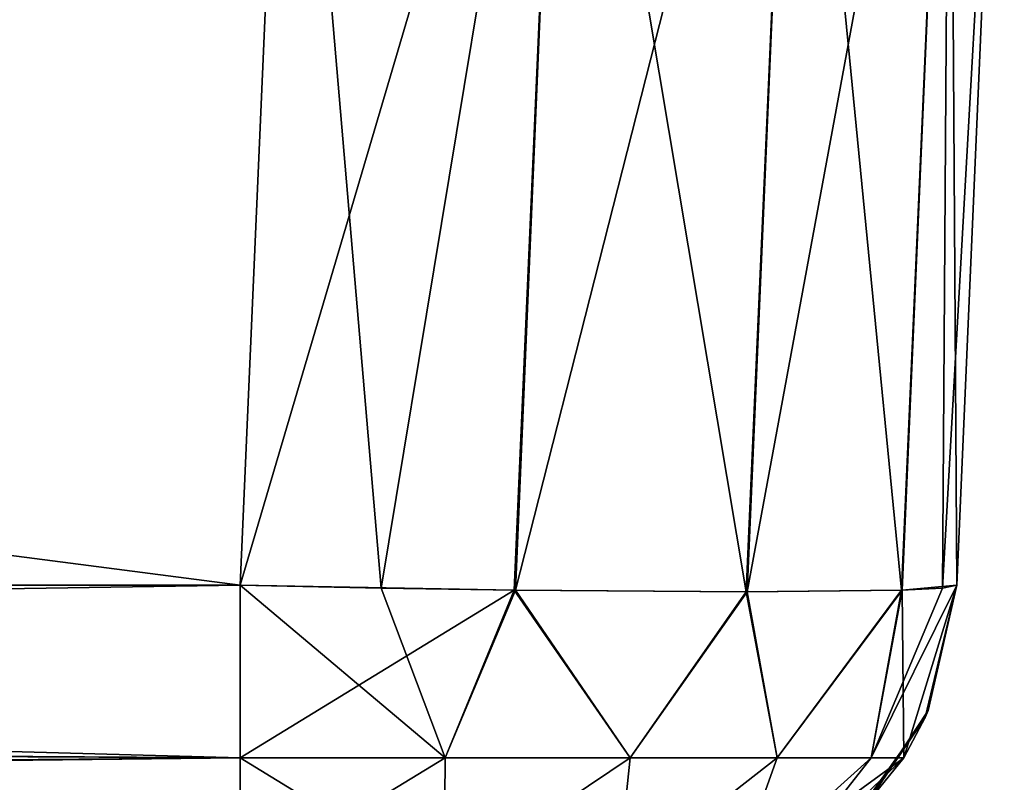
# Model space of a CAD drawing. Header units: millimetres. Extents: x -125 to 125, y -4 to 53.
# Tile 395 of 446: x 123.53 to 124.9, y -1.8 to -0.73. Entities that reach past the tile are written whole.
import ezdxf

# ---------------------------------------------------------------- set-up
doc = ezdxf.new("R2010")
doc.units = ezdxf.units.MM
doc.header["$LTSCALE"] = 65.185185
for name, color, linetype in [('11', 7, 'CONTINUOUS'), ('12', 7, 'CONTINUOUS'), ('13', 7, 'CONTINUOUS'), ('14', 7, 'CONTINUOUS'), ('18', 7, 'CONTINUOUS'), ('19', 7, 'CONTINUOUS'), ('4', 7, 'CONTINUOUS'), ('6', 7, 'CONTINUOUS'), ('7', 7, 'CONTINUOUS'), ('8', 7, 'CONTINUOUS')]:
    doc.layers.add(name, color=color, linetype=linetype)

msp = doc.modelspace()

# ---------------------------------------------------------------- linework, layer by layer
at = {"layer": '11', "color": 7, "linetype": 'CONTINUOUS'}
for points in [[(123.901, 0, -124.9), (124.2835, 0, -124.8239), (123.8345, -1.5218, -124.8336), (123.901, 0, -124.9)], [(123.8345, -1.5218, -124.8336), (124.2835, 0, -124.8239), (124.2164, -1.5285, -124.7574), (123.8345, -1.5218, -124.8336)], [(124.2164, -1.5285, -124.7574), (124.2835, 0, -124.8239), (124.5399, -1.5308, -124.5414), (124.2164, -1.5285, -124.7574)], [(124.2835, 0, -124.8239), (124.6075, 0, -124.6075), (124.5399, -1.5308, -124.5414), (124.2835, 0, -124.8239)], [(124.5399, -1.5308, -124.5414), (124.6075, 0, -124.6075), (124.7566, -1.5285, -124.2183), (124.5399, -1.5308, -124.5414)], [(124.6075, 0, -124.6075), (124.8239, 0, -124.2835), (124.7566, -1.5285, -124.2183), (124.6075, 0, -124.6075)], [(124.7566, -1.5285, -124.2183), (124.8239, 0, -124.2835), (124.8138, -1.5257, -124.0313), (124.7566, -1.5285, -124.2183)], [(124.8239, 0, -124.2835), (124.9, 0, -123.901), (124.8138, -1.5257, -124.0313), (124.8239, 0, -124.2835)], [(124.9, 0, -123.901), (124.8336, -1.5218, -123.8345), (124.8138, -1.5257, -124.0313), (124.9, 0, -123.901)]]:
    msp.add_3dface(points, dxfattribs=at)
at = {"layer": '12', "color": 7, "linetype": 'CONTINUOUS'}
for points in [[(124.7597, -1.7623, -123.8345), (124.8336, -1.5218, -123.8345), (124.7895, -1.7064, -111.8999), (124.7597, -1.7623, -123.8345)], [(124.7895, -1.7064, 115.0836), (124.8336, -1.5218, 115.0836), (124.7597, -1.7623, 123.8345), (124.7895, -1.7064, 115.0836)], [(124.8336, -1.5218, 115.0836), (124.8336, -1.5218, 123.8345), (124.7597, -1.7623, 123.8345), (124.8336, -1.5218, 115.0836)], [(124.8336, -1.5218, -76.0604), (124.8336, -1.5218, -64.8657), (124.7895, -1.7064, -64.1139), (124.8336, -1.5218, -76.0604)], [(124.8336, -1.5218, -76.6595), (124.8336, -1.5218, -76.0604), (124.7895, -1.7064, -76.0604), (124.8336, -1.5218, -76.6595)], [(124.7895, -1.7064, -88.0069), (124.8336, -1.5218, -88.0069), (124.7895, -1.7064, -76.0604), (124.7895, -1.7064, -88.0069)], [(124.8336, -1.5218, -88.0069), (124.8336, -1.5218, -76.6595), (124.7895, -1.7064, -76.0604), (124.8336, -1.5218, -88.0069)], [(124.8336, -1.5218, -88.4532), (124.8336, -1.5218, -88.0069), (124.7895, -1.7064, -88.0069), (124.8336, -1.5218, -88.4532)], [(124.7895, -1.7064, -99.9534), (124.8336, -1.5218, -99.9534), (124.7895, -1.7064, -88.0069), (124.7895, -1.7064, -99.9534)], [(124.8336, -1.5218, -99.9534), (124.8336, -1.5218, -88.4532), (124.7895, -1.7064, -88.0069), (124.8336, -1.5218, -99.9534)], [(124.8336, -1.5218, -100.247), (124.8336, -1.5218, -99.9534), (124.7895, -1.7064, -99.9534), (124.8336, -1.5218, -100.247)], [(124.7895, -1.7064, -111.8999), (124.8336, -1.5218, -111.8999), (124.7895, -1.7064, -99.9534), (124.7895, -1.7064, -111.8999)], [(124.8336, -1.5218, -111.8999), (124.8336, -1.5218, -100.247), (124.7895, -1.7064, -99.9534), (124.8336, -1.5218, -111.8999)], [(124.8336, -1.5218, -112.0407), (124.8336, -1.5218, -111.8999), (124.7895, -1.7064, -111.8999), (124.8336, -1.5218, -112.0407)], [(124.8336, -1.5218, -17.6906), (124.8336, -1.5218, -16.3279), (124.7895, -1.7064, -16.3279), (124.8336, -1.5218, -17.6906)], [(124.7895, -1.7064, -28.2744), (124.8336, -1.5218, -28.2744), (124.7895, -1.7064, -16.3279), (124.7895, -1.7064, -28.2744)], [(124.8336, -1.5218, -28.2744), (124.8336, -1.5218, -17.6906), (124.7895, -1.7064, -16.3279), (124.8336, -1.5218, -28.2744)], [(124.8336, -1.5218, -29.4844), (124.8336, -1.5218, -28.2744), (124.7895, -1.7064, -28.2744), (124.8336, -1.5218, -29.4844)], [(124.7939, -1.6963, -40.2209), (124.8336, -1.5218, -40.2209), (124.7895, -1.7064, -28.2744), (124.7939, -1.6963, -40.2209)], [(124.8336, -1.5218, -40.2209), (124.8336, -1.5218, -29.4844), (124.7895, -1.7064, -28.2744), (124.8336, -1.5218, -40.2209)], [(124.7895, -1.7064, -52.1674), (124.8336, -1.5218, -52.1674), (124.7939, -1.6963, -40.2209), (124.7895, -1.7064, -52.1674)], [(124.8336, -1.5218, -53.0719), (124.8336, -1.5218, -52.1674), (124.7895, -1.7064, -52.1674), (124.8336, -1.5218, -53.0719)], [(124.7895, -1.7064, -64.1139), (124.8336, -1.5218, -64.1139), (124.7895, -1.7064, -52.1674), (124.7895, -1.7064, -64.1139)], [(124.8336, -1.5218, -64.1139), (124.8336, -1.5218, -53.0719), (124.7895, -1.7064, -52.1674), (124.8336, -1.5218, -64.1139)], [(124.8336, -1.5218, -64.8657), (124.8336, -1.5218, -64.1139), (124.7895, -1.7064, -64.1139), (124.8336, -1.5218, -64.8657)], [(124.7895, -1.7064, -76.0604), (124.8336, -1.5218, -76.0604), (124.7895, -1.7064, -64.1139), (124.7895, -1.7064, -76.0604)], [(124.8336, -1.5218, -123.8345), (124.8336, -1.5218, -112.0407), (124.7895, -1.7064, -111.8999), (124.8336, -1.5218, -123.8345)], [(124.8336, -1.5218, -16.3279), (124.8336, -1.5218, -5.8969), (124.7895, -1.7064, -4.3814), (124.8336, -1.5218, -16.3279)], [(124.8336, -1.5218, 112.0407), (124.8336, -1.5218, 115.0836), (124.7895, -1.7064, 115.0836), (124.8336, -1.5218, 112.0407)], [(124.7895, -1.7064, 103.1371), (124.8336, -1.5218, 103.1371), (124.7895, -1.7064, 115.0836), (124.7895, -1.7064, 103.1371)], [(124.8336, -1.5218, 103.1371), (124.8336, -1.5218, 112.0407), (124.7895, -1.7064, 115.0836), (124.8336, -1.5218, 103.1371)], [(124.8336, -1.5218, 100.247), (124.8336, -1.5218, 103.1371), (124.7895, -1.7064, 103.1371), (124.8336, -1.5218, 100.247)], [(124.7895, -1.7064, 91.1906), (124.8336, -1.5218, 91.1906), (124.7895, -1.7064, 103.1371), (124.7895, -1.7064, 91.1906)], [(124.8336, -1.5218, 91.1906), (124.8336, -1.5218, 100.247), (124.7895, -1.7064, 103.1371), (124.8336, -1.5218, 91.1906)], [(124.8336, -1.5218, 41.2782), (124.8336, -1.5218, 43.4046), (124.7895, -1.7064, 43.4046), (124.8336, -1.5218, 41.2782)], [(124.8336, -1.5218, 31.4581), (124.7895, -1.7064, 43.4046), (124.7895, -1.7064, 31.4581), (124.8336, -1.5218, 31.4581)], [(124.8336, -1.5218, 31.4581), (124.8336, -1.5218, 41.2782), (124.7895, -1.7064, 43.4046), (124.8336, -1.5218, 31.4581)], [(124.8336, -1.5218, 29.4844), (124.8336, -1.5218, 31.4581), (124.7895, -1.7064, 31.4581), (124.8336, -1.5218, 29.4844)], [(124.8336, -1.5218, 19.5116), (124.7895, -1.7064, 31.4581), (124.7895, -1.7064, 19.5116), (124.8336, -1.5218, 19.5116)], [(124.8336, -1.5218, 19.5116), (124.8336, -1.5218, 29.4844), (124.7895, -1.7064, 31.4581), (124.8336, -1.5218, 19.5116)], [(124.8336, -1.5218, 17.6906), (124.8336, -1.5218, 19.5116), (124.7895, -1.7064, 19.5116), (124.8336, -1.5218, 17.6906)], [(124.7895, -1.7064, 7.5651), (124.8336, -1.5218, 7.5651), (124.7895, -1.7064, 19.5116), (124.7895, -1.7064, 7.5651)], [(124.8336, -1.5218, 7.5651), (124.8336, -1.5218, 17.6906), (124.7895, -1.7064, 19.5116), (124.8336, -1.5218, 7.5651)], [(124.8336, -1.5218, 5.8969), (124.8336, -1.5218, 7.5651), (124.7895, -1.7064, 7.5651), (124.8336, -1.5218, 5.8969)], [(124.7895, -1.7064, -4.3814), (124.8336, -1.5218, -4.3814), (124.7895, -1.7064, 7.5651), (124.7895, -1.7064, -4.3814)], [(124.8336, -1.5218, -4.3814), (124.8336, -1.5218, 5.8969), (124.7895, -1.7064, 7.5651), (124.8336, -1.5218, -4.3814)], [(124.8336, -1.5218, -5.8969), (124.8336, -1.5218, -4.3814), (124.7895, -1.7064, -4.3814), (124.8336, -1.5218, -5.8969)], [(124.7895, -1.7064, -16.3279), (124.8336, -1.5218, -16.3279), (124.7895, -1.7064, -4.3814), (124.7895, -1.7064, -16.3279)], [(124.8336, -1.5218, 88.4532), (124.8336, -1.5218, 91.1906), (124.7895, -1.7064, 91.1906), (124.8336, -1.5218, 88.4532)], [(124.7895, -1.7064, 79.2441), (124.8336, -1.5218, 79.2441), (124.7895, -1.7064, 91.1906), (124.7895, -1.7064, 79.2441)], [(124.8336, -1.5218, 79.2441), (124.8336, -1.5218, 88.4532), (124.7895, -1.7064, 91.1906), (124.8336, -1.5218, 79.2441)], [(124.8336, -1.5218, 76.6595), (124.8336, -1.5218, 79.2441), (124.7895, -1.7064, 79.2441), (124.8336, -1.5218, 76.6595)], [(124.7895, -1.7064, 67.2976), (124.8336, -1.5218, 67.2976), (124.7895, -1.7064, 79.2441), (124.7895, -1.7064, 67.2976)], [(124.8336, -1.5218, 67.2976), (124.8336, -1.5218, 76.6595), (124.7895, -1.7064, 79.2441), (124.8336, -1.5218, 67.2976)], [(124.8336, -1.5218, 64.8657), (124.8336, -1.5218, 67.2976), (124.7895, -1.7064, 67.2976), (124.8336, -1.5218, 64.8657)], [(124.7895, -1.7064, 55.3511), (124.8336, -1.5218, 55.3511), (124.7895, -1.7064, 67.2976), (124.7895, -1.7064, 55.3511)], [(124.8336, -1.5218, 55.3511), (124.8336, -1.5218, 64.8657), (124.7895, -1.7064, 67.2976), (124.8336, -1.5218, 55.3511)], [(124.8336, -1.5218, 53.0719), (124.8336, -1.5218, 55.3511), (124.7895, -1.7064, 55.3511), (124.8336, -1.5218, 53.0719)], [(124.7895, -1.7064, 43.4046), (124.8336, -1.5218, 43.4046), (124.7895, -1.7064, 55.3511), (124.7895, -1.7064, 43.4046)], [(124.8336, -1.5218, 43.4046), (124.8336, -1.5218, 53.0719), (124.7895, -1.7064, 55.3511), (124.8336, -1.5218, 43.4046)], [(124.8336, -1.5218, -41.2782), (124.8336, -1.5218, -40.2209), (124.7939, -1.6963, -40.2209), (124.8336, -1.5218, -41.2782)], [(124.8336, -1.5218, -52.1674), (124.8336, -1.5218, -41.2782), (124.7939, -1.6963, -40.2209), (124.8336, -1.5218, -52.1674)], [(124.6953, -1.8457, -40.2209), (124.7939, -1.6963, -40.2209), (124.7895, -1.7064, -28.2744), (124.6953, -1.8457, -40.2209)], [(124.6953, -1.8457, -40.2209), (124.7895, -1.7064, -52.1674), (124.7939, -1.6963, -40.2209), (124.6953, -1.8457, -40.2209)], [(124.6798, -1.8612, 115.0836), (124.7895, -1.7064, 115.0836), (124.7597, -1.7623, 123.8345), (124.6798, -1.8612, 115.0836)], [(124.6798, -1.8612, 115.0836), (124.7895, -1.7064, 103.1371), (124.7895, -1.7064, 115.0836), (124.6798, -1.8612, 115.0836)], [(124.6798, -1.8612, -111.8999), (124.7597, -1.7623, -123.8345), (124.7895, -1.7064, -111.8999), (124.6798, -1.8612, -111.8999)], [(124.6798, -1.8612, -99.9534), (124.7895, -1.7064, -111.8999), (124.7895, -1.7064, -99.9534), (124.6798, -1.8612, -99.9534)], [(124.6798, -1.8612, -111.8999), (124.7895, -1.7064, -111.8999), (124.6798, -1.8612, -99.9534), (124.6798, -1.8612, -111.8999)], [(124.6798, -1.8612, 103.1371), (124.7895, -1.7064, 103.1371), (124.6798, -1.8612, 115.0836), (124.6798, -1.8612, 103.1371)], [(124.6798, -1.8612, 55.3511), (124.7895, -1.7064, 55.3511), (124.6798, -1.8612, 67.2976), (124.6798, -1.8612, 55.3511)], [(124.6798, -1.8612, 31.4581), (124.6798, -1.8612, 19.5116), (124.7895, -1.7064, 19.5116), (124.6798, -1.8612, 31.4581)], [(124.7895, -1.7064, 31.4581), (124.6798, -1.8612, 31.4581), (124.7895, -1.7064, 19.5116), (124.7895, -1.7064, 31.4581)], [(124.6798, -1.8612, 55.3511), (124.7895, -1.7064, 43.4046), (124.7895, -1.7064, 55.3511), (124.6798, -1.8612, 55.3511)], [(124.7895, -1.7064, 31.4581), (124.6798, -1.8612, 43.4046), (124.6798, -1.8612, 31.4581), (124.7895, -1.7064, 31.4581)], [(124.6798, -1.8612, 43.4046), (124.7895, -1.7064, 43.4046), (124.6798, -1.8612, 55.3511), (124.6798, -1.8612, 43.4046)], [(124.7895, -1.7064, 43.4046), (124.6798, -1.8612, 43.4046), (124.7895, -1.7064, 31.4581), (124.7895, -1.7064, 43.4046)], [(124.6798, -1.8612, 103.1371), (124.7895, -1.7064, 91.1906), (124.7895, -1.7064, 103.1371), (124.6798, -1.8612, 103.1371)], [(124.6798, -1.8612, 91.1906), (124.7895, -1.7064, 91.1906), (124.6798, -1.8612, 103.1371), (124.6798, -1.8612, 91.1906)], [(124.6798, -1.8612, 91.1906), (124.7895, -1.7064, 79.2441), (124.7895, -1.7064, 91.1906), (124.6798, -1.8612, 91.1906)], [(124.6798, -1.8612, 79.2441), (124.7895, -1.7064, 79.2441), (124.6798, -1.8612, 91.1906), (124.6798, -1.8612, 79.2441)], [(124.6798, -1.8612, 79.2441), (124.7895, -1.7064, 67.2976), (124.7895, -1.7064, 79.2441), (124.6798, -1.8612, 79.2441)], [(124.6798, -1.8612, 67.2976), (124.7895, -1.7064, 67.2976), (124.6798, -1.8612, 79.2441), (124.6798, -1.8612, 67.2976)], [(124.6798, -1.8612, 67.2976), (124.7895, -1.7064, 55.3511), (124.7895, -1.7064, 67.2976), (124.6798, -1.8612, 67.2976)], [(124.6798, -1.8612, 19.5116), (124.7895, -1.7064, 7.5651), (124.7895, -1.7064, 19.5116), (124.6798, -1.8612, 19.5116)], [(124.6798, -1.8612, 7.5651), (124.7895, -1.7064, 7.5651), (124.6798, -1.8612, 19.5116), (124.6798, -1.8612, 7.5651)], [(124.6798, -1.8612, 7.5651), (124.7895, -1.7064, -4.3814), (124.7895, -1.7064, 7.5651), (124.6798, -1.8612, 7.5651)], [(124.6798, -1.8612, -4.3814), (124.7895, -1.7064, -4.3814), (124.6798, -1.8612, 7.5651), (124.6798, -1.8612, -4.3814)], [(124.6798, -1.8612, -4.3814), (124.7895, -1.7064, -16.3279), (124.7895, -1.7064, -4.3814), (124.6798, -1.8612, -4.3814)], [(124.6798, -1.8612, -16.3279), (124.7895, -1.7064, -16.3279), (124.6798, -1.8612, -4.3814), (124.6798, -1.8612, -16.3279)], [(124.6798, -1.8612, -16.3279), (124.7895, -1.7064, -28.2744), (124.7895, -1.7064, -16.3279), (124.6798, -1.8612, -16.3279)], [(124.6798, -1.8612, -52.1674), (124.7895, -1.7064, -64.1139), (124.7895, -1.7064, -52.1674), (124.6798, -1.8612, -52.1674)], [(124.6798, -1.8612, -64.1139), (124.7895, -1.7064, -64.1139), (124.6798, -1.8612, -52.1674), (124.6798, -1.8612, -64.1139)], [(124.6798, -1.8612, -64.1139), (124.7895, -1.7064, -76.0604), (124.7895, -1.7064, -64.1139), (124.6798, -1.8612, -64.1139)], [(124.6798, -1.8612, -76.0604), (124.7895, -1.7064, -76.0604), (124.6798, -1.8612, -64.1139), (124.6798, -1.8612, -76.0604)], [(124.6798, -1.8612, -76.0604), (124.7895, -1.7064, -88.0069), (124.7895, -1.7064, -76.0604), (124.6798, -1.8612, -76.0604)], [(124.6798, -1.8612, -88.0069), (124.7895, -1.7064, -88.0069), (124.6798, -1.8612, -76.0604), (124.6798, -1.8612, -88.0069)], [(124.6798, -1.8612, -88.0069), (124.7895, -1.7064, -99.9534), (124.7895, -1.7064, -88.0069), (124.6798, -1.8612, -88.0069)], [(124.6798, -1.8612, -99.9534), (124.7895, -1.7064, -99.9534), (124.6798, -1.8612, -88.0069), (124.6798, -1.8612, -99.9534)], [(124.6798, -1.8612, -28.2744), (124.7895, -1.7064, -28.2744), (124.6798, -1.8612, -16.3279), (124.6798, -1.8612, -28.2744)], [(124.6798, -1.8612, -28.2744), (124.6953, -1.8457, -40.2209), (124.7895, -1.7064, -28.2744), (124.6798, -1.8612, -28.2744)], [(124.6798, -1.8612, -52.1674), (124.7895, -1.7064, -52.1674), (124.6953, -1.8457, -40.2209), (124.6798, -1.8612, -52.1674)], [(124.5777, -1.9366, 123.8345), (124.6798, -1.8612, 115.0836), (124.7597, -1.7623, 123.8345), (124.5777, -1.9366, 123.8345)], [(124.5777, -1.9366, -123.8345), (124.7597, -1.7623, -123.8345), (124.6798, -1.8612, -111.8999), (124.5777, -1.9366, -123.8345)]]:
    msp.add_3dface(points, dxfattribs=at)
at = {"layer": '13', "color": 7, "linetype": 'CONTINUOUS'}
for points in [[(123.8345, -1.5218, -124.8336), (124.2164, -1.5285, -124.7574), (123.8345, -1.7623, -124.7597), (123.8345, -1.5218, -124.8336)], [(124.8138, -1.5257, -124.0313), (124.8336, -1.5218, -123.8345), (124.7145, -1.7623, -124.1204), (124.8138, -1.5257, -124.0313)], [(124.8336, -1.5218, -123.8345), (124.7597, -1.7623, -123.8345), (124.7145, -1.7623, -124.1204), (124.8336, -1.5218, -123.8345)], [(123.8345, -1.7623, -124.7597), (124.2164, -1.5285, -124.7574), (124.1204, -1.7623, -124.7145), (123.8345, -1.7623, -124.7597)], [(124.1204, -1.7623, -124.7145), (124.2164, -1.5285, -124.7574), (124.3784, -1.7623, -124.5831), (124.1204, -1.7623, -124.7145)], [(124.2164, -1.5285, -124.7574), (124.5399, -1.5308, -124.5414), (124.3784, -1.7623, -124.5831), (124.2164, -1.5285, -124.7574)], [(124.3784, -1.7623, -124.5831), (124.5399, -1.5308, -124.5414), (124.5831, -1.7623, -124.3784), (124.3784, -1.7623, -124.5831)], [(124.5399, -1.5308, -124.5414), (124.7566, -1.5285, -124.2183), (124.5831, -1.7623, -124.3784), (124.5399, -1.5308, -124.5414)], [(124.5831, -1.7623, -124.3784), (124.7566, -1.5285, -124.2183), (124.7145, -1.7623, -124.1204), (124.5831, -1.7623, -124.3784)], [(124.7566, -1.5285, -124.2183), (124.8138, -1.5257, -124.0313), (124.7145, -1.7623, -124.1204), (124.7566, -1.5285, -124.2183)], [(124.1204, -1.7623, -124.7145), (124.1189, -1.9366, -124.5212), (123.8345, -1.9366, -124.5777), (124.1204, -1.7623, -124.7145)], [(123.8345, -1.7623, -124.7597), (124.1204, -1.7623, -124.7145), (123.8345, -1.9366, -124.5777), (123.8345, -1.7623, -124.7597)], [(124.1204, -1.7623, -124.7145), (124.3784, -1.7623, -124.5831), (124.1189, -1.9366, -124.5212), (124.1204, -1.7623, -124.7145)], [(124.3784, -1.7623, -124.5831), (124.3601, -1.9366, -124.3601), (124.1189, -1.9366, -124.5212), (124.3784, -1.7623, -124.5831)], [(124.5831, -1.7623, -124.3784), (124.5212, -1.9366, -124.1189), (124.3601, -1.9366, -124.3601), (124.5831, -1.7623, -124.3784)], [(124.3784, -1.7623, -124.5831), (124.5831, -1.7623, -124.3784), (124.3601, -1.9366, -124.3601), (124.3784, -1.7623, -124.5831)], [(124.7145, -1.7623, -124.1204), (124.7597, -1.7623, -123.8345), (124.5212, -1.9366, -124.1189), (124.7145, -1.7623, -124.1204)], [(124.7597, -1.7623, -123.8345), (124.5777, -1.9366, -123.8345), (124.5212, -1.9366, -124.1189), (124.7597, -1.7623, -123.8345)], [(124.5831, -1.7623, -124.3784), (124.7145, -1.7623, -124.1204), (124.5212, -1.9366, -124.1189), (124.5831, -1.7623, -124.3784)]]:
    msp.add_3dface(points, dxfattribs=at)
at = {"layer": '14', "color": 7, "linetype": 'CONTINUOUS'}
for points in [[(115.0836, -1.5218, -124.8336), (123.8345, -1.5218, -124.8336), (123.8345, -1.7623, -124.7597), (115.0836, -1.5218, -124.8336)], [(115.0836, -1.5218, -124.8336), (123.8345, -1.7623, -124.7597), (115.0836, -1.7064, -124.7895), (115.0836, -1.5218, -124.8336)], [(123.8345, -1.7623, -124.7597), (115.0836, -1.8612, -124.6798), (115.0836, -1.7064, -124.7895), (123.8345, -1.7623, -124.7597)], [(123.8345, -1.7623, -124.7597), (123.8345, -1.9366, -124.5777), (115.0836, -1.8612, -124.6798), (123.8345, -1.7623, -124.7597)]]:
    msp.add_3dface(points, dxfattribs=at)
at = {"layer": '18', "color": 7, "linetype": 'CONTINUOUS'}
for points in [[(123.8345, -1.5218, 124.8336), (112.0407, -1.5218, 124.8336), (111.8999, -1.7064, 124.7895), (123.8345, -1.5218, 124.8336)], [(123.8345, -1.7623, 124.7597), (123.8345, -1.5218, 124.8336), (111.8999, -1.7064, 124.7895), (123.8345, -1.7623, 124.7597)], [(111.8999, -1.8612, 124.6798), (123.8345, -1.7623, 124.7597), (111.8999, -1.7064, 124.7895), (111.8999, -1.8612, 124.6798)], [(123.8345, -1.9366, 124.5777), (123.8345, -1.7623, 124.7597), (111.8999, -1.8612, 124.6798), (123.8345, -1.9366, 124.5777)]]:
    msp.add_3dface(points, dxfattribs=at)
at = {"layer": '19', "color": 7, "linetype": 'CONTINUOUS'}
for points in [[(123.8345, -1.5218, 124.8336), (123.8345, -1.7623, 124.7597), (124.1204, -1.7623, 124.7145), (123.8345, -1.5218, 124.8336)], [(124.0313, -1.5257, 124.8138), (123.8345, -1.5218, 124.8336), (124.1204, -1.7623, 124.7145), (124.0313, -1.5257, 124.8138)], [(124.8336, -1.5218, 123.8345), (124.7574, -1.5285, 124.2164), (124.7597, -1.7623, 123.8345), (124.8336, -1.5218, 123.8345)], [(124.2183, -1.5285, 124.7566), (124.0313, -1.5257, 124.8138), (124.1204, -1.7623, 124.7145), (124.2183, -1.5285, 124.7566)], [(124.3784, -1.7623, 124.5831), (124.2183, -1.5285, 124.7566), (124.1204, -1.7623, 124.7145), (124.3784, -1.7623, 124.5831)], [(124.5414, -1.5308, 124.5399), (124.2183, -1.5285, 124.7566), (124.3784, -1.7623, 124.5831), (124.5414, -1.5308, 124.5399)], [(124.5831, -1.7623, 124.3784), (124.5414, -1.5308, 124.5399), (124.3784, -1.7623, 124.5831), (124.5831, -1.7623, 124.3784)], [(124.7574, -1.5285, 124.2164), (124.5414, -1.5308, 124.5399), (124.5831, -1.7623, 124.3784), (124.7574, -1.5285, 124.2164)], [(124.7145, -1.7623, 124.1204), (124.7574, -1.5285, 124.2164), (124.5831, -1.7623, 124.3784), (124.7145, -1.7623, 124.1204)], [(124.7597, -1.7623, 123.8345), (124.7574, -1.5285, 124.2164), (124.7145, -1.7623, 124.1204), (124.7597, -1.7623, 123.8345)], [(123.8345, -1.7623, 124.7597), (123.8345, -1.9366, 124.5777), (124.1189, -1.9366, 124.5212), (123.8345, -1.7623, 124.7597)], [(124.1204, -1.7623, 124.7145), (123.8345, -1.7623, 124.7597), (124.1189, -1.9366, 124.5212), (124.1204, -1.7623, 124.7145)], [(124.3784, -1.7623, 124.5831), (124.1204, -1.7623, 124.7145), (124.1189, -1.9366, 124.5212), (124.3784, -1.7623, 124.5831)], [(124.3784, -1.7623, 124.5831), (124.1189, -1.9366, 124.5212), (124.3601, -1.9366, 124.3601), (124.3784, -1.7623, 124.5831)], [(124.5831, -1.7623, 124.3784), (124.3784, -1.7623, 124.5831), (124.3601, -1.9366, 124.3601), (124.5831, -1.7623, 124.3784)], [(124.5831, -1.7623, 124.3784), (124.3601, -1.9366, 124.3601), (124.5212, -1.9366, 124.1189), (124.5831, -1.7623, 124.3784)], [(124.5777, -1.9366, 123.8345), (124.7145, -1.7623, 124.1204), (124.5212, -1.9366, 124.1189), (124.5777, -1.9366, 123.8345)], [(124.7145, -1.7623, 124.1204), (124.5831, -1.7623, 124.3784), (124.5212, -1.9366, 124.1189), (124.7145, -1.7623, 124.1204)], [(124.5777, -1.9366, 123.8345), (124.7597, -1.7623, 123.8345), (124.7145, -1.7623, 124.1204), (124.5777, -1.9366, 123.8345)]]:
    msp.add_3dface(points, dxfattribs=at)
at = {"layer": '4', "color": 7, "linetype": 'CONTINUOUS'}
for points in [[(123.8345, -1.5218, 124.8336), (112.1009, 0, 124.9), (112.0407, -1.5218, 124.8336), (123.8345, -1.5218, 124.8336)], [(123.901, 0, 124.9), (112.1009, 0, 124.9), (123.8345, -1.5218, 124.8336), (123.901, 0, 124.9)]]:
    msp.add_3dface(points, dxfattribs=at)
at = {"layer": '6', "color": 7, "linetype": 'CONTINUOUS'}
for points in [[(112.1009, 0, -124.9), (123.901, 0, -124.9), (115.0836, -1.5218, -124.8336), (112.1009, 0, -124.9)], [(115.0836, -1.5218, -124.8336), (123.901, 0, -124.9), (123.8345, -1.5218, -124.8336), (115.0836, -1.5218, -124.8336)]]:
    msp.add_3dface(points, dxfattribs=at)
at = {"layer": '7', "color": 7, "linetype": 'CONTINUOUS'}
for points in [[(124.8336, -1.5218, 112.0407), (124.9, 0, 112.9654), (124.8336, -1.5218, 115.0836), (124.8336, -1.5218, 112.0407)], [(124.8336, -1.5218, -76.0604), (124.9, 0, -64.9005), (124.8336, -1.5218, -64.8657), (124.8336, -1.5218, -76.0604)], [(124.8336, -1.5218, -76.6595), (124.9, 0, -66.2321), (124.8336, -1.5218, -76.0604), (124.8336, -1.5218, -76.6595)], [(124.9, 0, -76.7006), (124.9, 0, -66.2321), (124.8336, -1.5218, -76.6595), (124.9, 0, -76.7006)], [(124.9, 0, -66.2321), (124.9, 0, -64.9005), (124.8336, -1.5218, -76.0604), (124.9, 0, -66.2321)], [(124.8336, -1.5218, 115.0836), (124.9, 0, 123.901), (124.8336, -1.5218, 123.8345), (124.8336, -1.5218, 115.0836)], [(124.8336, -1.5218, -64.1139), (124.9, 0, -53.1004), (124.8336, -1.5218, -53.0719), (124.8336, -1.5218, -64.1139)], [(124.8336, -1.5218, -64.8657), (124.9, 0, -54.2856), (124.8336, -1.5218, -64.1139), (124.8336, -1.5218, -64.8657)], [(124.9, 0, -64.9005), (124.9, 0, -54.2856), (124.8336, -1.5218, -64.8657), (124.9, 0, -64.9005)], [(124.8336, -1.5218, -16.3279), (124.9, 0, -5.9), (124.8336, -1.5218, -5.8969), (124.8336, -1.5218, -16.3279)], [(124.8336, -1.5218, 88.4532), (124.9, 0, 89.0724), (124.8336, -1.5218, 91.1906), (124.8336, -1.5218, 88.4532)], [(124.8336, -1.5218, -17.6906), (124.9, 0, -6.4996), (124.8336, -1.5218, -16.3279), (124.8336, -1.5218, -17.6906)], [(124.9, 0, -78.1786), (124.9, 0, -76.7006), (124.8336, -1.5218, -88.0069), (124.9, 0, -78.1786)], [(124.9, 0, -17.7001), (124.9, 0, -6.4996), (124.8336, -1.5218, -17.6906), (124.9, 0, -17.7001)], [(124.9, 0, -6.4996), (124.9, 0, -5.9), (124.8336, -1.5218, -16.3279), (124.9, 0, -6.4996)], [(124.9, 0, 29.3399), (124.9, 0, 29.5002), (124.8336, -1.5218, 29.4844), (124.9, 0, 29.3399)], [(124.9, 0, 17.7001), (124.9, 0, 29.3399), (124.8336, -1.5218, 19.5116), (124.9, 0, 17.7001)], [(124.8336, -1.5218, 19.5116), (124.9, 0, 29.3399), (124.8336, -1.5218, 29.4844), (124.8336, -1.5218, 19.5116)], [(124.9, 0, 5.4469), (124.9, 0, 5.9), (124.8336, -1.5218, 5.8969), (124.9, 0, 5.4469)], [(124.8336, -1.5218, 29.4844), (124.9, 0, 29.5002), (124.8336, -1.5218, 31.4581), (124.8336, -1.5218, 29.4844)], [(124.9, 0, -5.9), (124.9, 0, 5.4469), (124.8336, -1.5218, -5.8969), (124.9, 0, -5.9)], [(124.8336, -1.5218, -5.8969), (124.9, 0, 5.4469), (124.8336, -1.5218, -4.3814), (124.8336, -1.5218, -5.8969)], [(124.9, 0, 112.9654), (124.9, 0, 123.901), (124.8336, -1.5218, 115.0836), (124.9, 0, 112.9654)], [(124.9, 0, 112.1009), (124.9, 0, 112.9654), (124.8336, -1.5218, 112.0407), (124.9, 0, 112.1009)], [(124.9, 0, 5.9), (124.9, 0, 17.3934), (124.8336, -1.5218, 7.5651), (124.9, 0, 5.9)], [(124.8336, -1.5218, 7.5651), (124.9, 0, 17.3934), (124.8336, -1.5218, 17.6906), (124.8336, -1.5218, 7.5651)], [(124.8336, -1.5218, 17.6906), (124.9, 0, 17.7001), (124.8336, -1.5218, 19.5116), (124.8336, -1.5218, 17.6906)], [(124.9, 0, 101.0189), (124.9, 0, 112.1009), (124.8336, -1.5218, 103.1371), (124.9, 0, 101.0189)], [(124.9, 0, 100.3008), (124.9, 0, 101.0189), (124.8336, -1.5218, 100.247), (124.9, 0, 100.3008)], [(124.8336, -1.5218, 100.247), (124.9, 0, 101.0189), (124.8336, -1.5218, 103.1371), (124.8336, -1.5218, 100.247)], [(124.8336, -1.5218, 103.1371), (124.9, 0, 112.1009), (124.8336, -1.5218, 112.0407), (124.8336, -1.5218, 103.1371)], [(124.9, 0, -18.4461), (124.9, 0, -17.7001), (124.8336, -1.5218, -28.2744), (124.9, 0, -18.4461)], [(124.9, 0, -29.5002), (124.9, 0, -18.4461), (124.8336, -1.5218, -29.4844), (124.9, 0, -29.5002)], [(124.8336, -1.5218, 91.1906), (124.9, 0, 100.3008), (124.8336, -1.5218, 100.247), (124.8336, -1.5218, 91.1906)], [(124.8336, -1.5218, -28.2744), (124.9, 0, -17.7001), (124.8336, -1.5218, -17.6906), (124.8336, -1.5218, -28.2744)], [(124.8336, -1.5218, -29.4844), (124.9, 0, -18.4461), (124.8336, -1.5218, -28.2744), (124.8336, -1.5218, -29.4844)], [(124.9, 0, -54.2856), (124.9, 0, -53.1004), (124.8336, -1.5218, -64.1139), (124.9, 0, -54.2856)], [(124.8336, -1.5218, -52.1674), (124.9, 0, -41.3003), (124.8336, -1.5218, -41.2782), (124.8336, -1.5218, -52.1674)], [(124.8336, -1.5218, -4.3814), (124.9, 0, 5.4469), (124.8336, -1.5218, 5.8969), (124.8336, -1.5218, -4.3814)], [(124.8336, -1.5218, 5.8969), (124.9, 0, 5.9), (124.8336, -1.5218, 7.5651), (124.8336, -1.5218, 5.8969)], [(124.8336, -1.5218, -53.0719), (124.9, 0, -42.3391), (124.8336, -1.5218, -52.1674), (124.8336, -1.5218, -53.0719)], [(124.9, 0, -53.1004), (124.9, 0, -42.3391), (124.8336, -1.5218, -53.0719), (124.9, 0, -53.1004)], [(124.9, 0, -42.3391), (124.9, 0, -41.3003), (124.8336, -1.5218, -52.1674), (124.9, 0, -42.3391)], [(124.8336, -1.5218, -40.2209), (124.9, 0, -29.5002), (124.8336, -1.5218, -29.4844), (124.8336, -1.5218, -40.2209)], [(124.8336, -1.5218, -41.2782), (124.9, 0, -30.3926), (124.8336, -1.5218, -40.2209), (124.8336, -1.5218, -41.2782)], [(124.9, 0, -41.3003), (124.9, 0, -30.3926), (124.8336, -1.5218, -41.2782), (124.9, 0, -41.3003)], [(124.9, 0, 17.3934), (124.9, 0, 17.7001), (124.8336, -1.5218, 17.6906), (124.9, 0, 17.3934)], [(124.9, 0, -30.3926), (124.9, 0, -29.5002), (124.8336, -1.5218, -40.2209), (124.9, 0, -30.3926)], [(124.9, 0, 53.1004), (124.9, 0, 53.2329), (124.8336, -1.5218, 53.0719), (124.9, 0, 53.1004)], [(124.9, 0, 53.2329), (124.9, 0, 64.9005), (124.8336, -1.5218, 55.3511), (124.9, 0, 53.2329)], [(124.8336, -1.5218, -123.8345), (124.9, 0, -112.1009), (124.8336, -1.5218, -112.0407), (124.8336, -1.5218, -123.8345)], [(124.9, 0, -123.901), (124.9, 0, -114.0181), (124.8336, -1.5218, -123.8345), (124.9, 0, -123.901)], [(124.9, 0, -114.0181), (124.9, 0, -112.1009), (124.8336, -1.5218, -123.8345), (124.9, 0, -114.0181)], [(124.8336, -1.5218, 79.2441), (124.9, 0, 88.5007), (124.8336, -1.5218, 88.4532), (124.8336, -1.5218, 79.2441)], [(124.9, 0, -90.1251), (124.9, 0, -88.5007), (124.8336, -1.5218, -99.9534), (124.9, 0, -90.1251)], [(124.9, 0, -100.3008), (124.9, 0, -90.1251), (124.8336, -1.5218, -100.247), (124.9, 0, -100.3008)], [(124.8336, -1.5218, -100.247), (124.9, 0, -90.1251), (124.8336, -1.5218, -99.9534), (124.8336, -1.5218, -100.247)], [(124.8336, -1.5218, -99.9534), (124.9, 0, -88.5007), (124.8336, -1.5218, -88.4532), (124.8336, -1.5218, -99.9534)], [(124.9, 0, 77.1259), (124.9, 0, 88.5007), (124.8336, -1.5218, 79.2441), (124.9, 0, 77.1259)], [(124.9, 0, 76.7006), (124.9, 0, 77.1259), (124.8336, -1.5218, 76.6595), (124.9, 0, 76.7006)], [(124.9, 0, -102.0716), (124.9, 0, -100.3008), (124.8336, -1.5218, -111.8999), (124.9, 0, -102.0716)], [(124.8336, -1.5218, 76.6595), (124.9, 0, 77.1259), (124.8336, -1.5218, 79.2441), (124.8336, -1.5218, 76.6595)], [(124.8336, -1.5218, -111.8999), (124.9, 0, -100.3008), (124.8336, -1.5218, -100.247), (124.8336, -1.5218, -111.8999)], [(124.9, 0, -112.1009), (124.9, 0, -102.0716), (124.8336, -1.5218, -112.0407), (124.9, 0, -112.1009)], [(124.8336, -1.5218, -112.0407), (124.9, 0, -102.0716), (124.8336, -1.5218, -111.8999), (124.8336, -1.5218, -112.0407)], [(124.9, 0, -88.5007), (124.9, 0, -78.1786), (124.8336, -1.5218, -88.4532), (124.9, 0, -88.5007)], [(124.8336, -1.5218, -88.4532), (124.9, 0, -78.1786), (124.8336, -1.5218, -88.0069), (124.8336, -1.5218, -88.4532)], [(124.8336, -1.5218, -88.0069), (124.9, 0, -76.7006), (124.8336, -1.5218, -76.6595), (124.8336, -1.5218, -88.0069)], [(124.9, 0, 41.2864), (124.9, 0, 53.1004), (124.8336, -1.5218, 43.4046), (124.9, 0, 41.2864)], [(124.9, 0, 29.5002), (124.9, 0, 41.2864), (124.8336, -1.5218, 31.4581), (124.9, 0, 29.5002)], [(124.8336, -1.5218, 31.4581), (124.9, 0, 41.2864), (124.8336, -1.5218, 41.2782), (124.8336, -1.5218, 31.4581)], [(124.8336, -1.5218, 41.2782), (124.9, 0, 41.2864), (124.8336, -1.5218, 43.4046), (124.8336, -1.5218, 41.2782)], [(124.8336, -1.5218, 43.4046), (124.9, 0, 53.1004), (124.8336, -1.5218, 53.0719), (124.8336, -1.5218, 43.4046)], [(124.8336, -1.5218, 67.2976), (124.9, 0, 76.7006), (124.8336, -1.5218, 76.6595), (124.8336, -1.5218, 67.2976)], [(124.8336, -1.5218, 64.8657), (124.9, 0, 65.1794), (124.8336, -1.5218, 67.2976), (124.8336, -1.5218, 64.8657)], [(124.9, 0, 64.9005), (124.9, 0, 65.1794), (124.8336, -1.5218, 64.8657), (124.9, 0, 64.9005)], [(124.8336, -1.5218, 53.0719), (124.9, 0, 53.2329), (124.8336, -1.5218, 55.3511), (124.8336, -1.5218, 53.0719)], [(124.8336, -1.5218, 55.3511), (124.9, 0, 64.9005), (124.8336, -1.5218, 64.8657), (124.8336, -1.5218, 55.3511)], [(124.9, 0, 89.0724), (124.9, 0, 100.3008), (124.8336, -1.5218, 91.1906), (124.9, 0, 89.0724)], [(124.9, 0, 65.1794), (124.9, 0, 76.7006), (124.8336, -1.5218, 67.2976), (124.9, 0, 65.1794)], [(124.9, 0, 88.5007), (124.9, 0, 89.0724), (124.8336, -1.5218, 88.4532), (124.9, 0, 88.5007)]]:
    msp.add_3dface(points, dxfattribs=at)
at = {"layer": '8', "color": 7, "linetype": 'CONTINUOUS'}
for points in [[(123.901, 0, 124.9), (123.8345, -1.5218, 124.8336), (124.0313, -1.5257, 124.8138), (123.901, 0, 124.9)], [(124.2835, 0, 124.8239), (123.901, 0, 124.9), (124.0313, -1.5257, 124.8138), (124.2835, 0, 124.8239)], [(124.2183, -1.5285, 124.7566), (124.2835, 0, 124.8239), (124.0313, -1.5257, 124.8138), (124.2183, -1.5285, 124.7566)], [(124.6075, 0, 124.6075), (124.2835, 0, 124.8239), (124.2183, -1.5285, 124.7566), (124.6075, 0, 124.6075)], [(124.5414, -1.5308, 124.5399), (124.6075, 0, 124.6075), (124.2183, -1.5285, 124.7566), (124.5414, -1.5308, 124.5399)], [(124.7574, -1.5285, 124.2164), (124.8239, 0, 124.2835), (124.5414, -1.5308, 124.5399), (124.7574, -1.5285, 124.2164)], [(124.8239, 0, 124.2835), (124.6075, 0, 124.6075), (124.5414, -1.5308, 124.5399), (124.8239, 0, 124.2835)], [(124.8336, -1.5218, 123.8345), (124.8239, 0, 124.2835), (124.7574, -1.5285, 124.2164), (124.8336, -1.5218, 123.8345)], [(124.9, 0, 123.901), (124.8239, 0, 124.2835), (124.8336, -1.5218, 123.8345), (124.9, 0, 123.901)]]:
    msp.add_3dface(points, dxfattribs=at)

doc.saveas('drawing.dxf')
